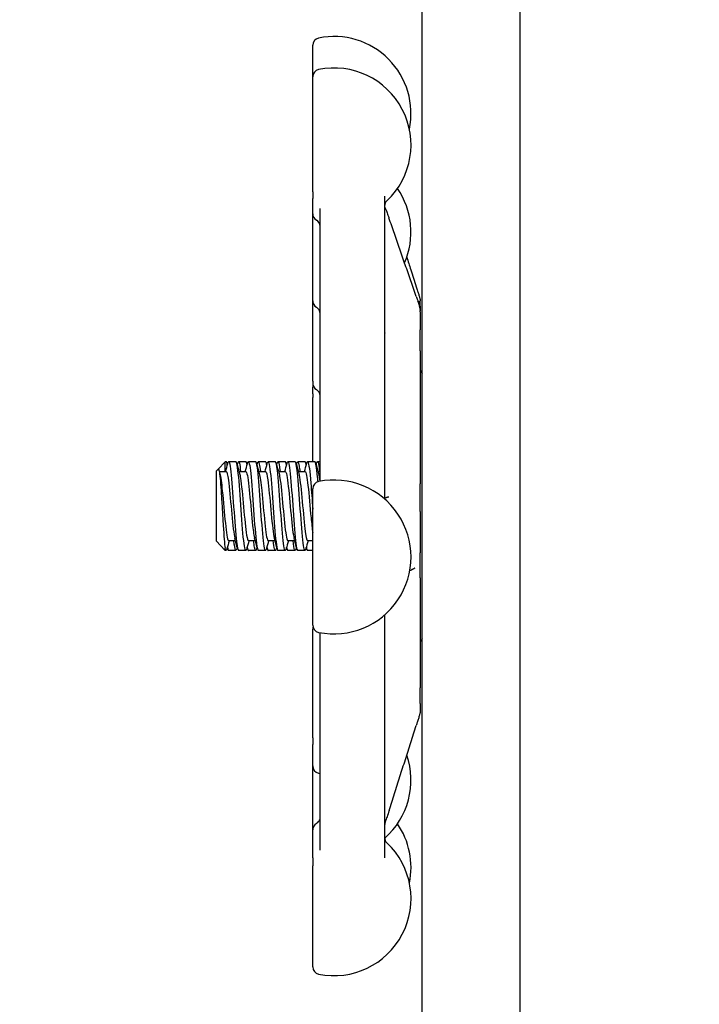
# Model space of a CAD drawing. Header units: inches. Extents: x 18 to 846, y -44 to 561.
# Tile 317 of 637: x 338.48 to 341.35, y 502.66 to 506.82. Entities that reach past the tile are written whole.
import ezdxf

# ---------------------------------------------------------------- set-up
doc = ezdxf.new("R2010")
doc.units = ezdxf.units.IN
doc.header["$LTSCALE"] = 24
doc.header["$MEASUREMENT"] = 0
doc.layers.add('Dimension (ANSI)', color=7, linetype='Continuous', lineweight=25)
doc.layers.add('Visible (ANSI)', color=7, linetype='Continuous', lineweight=30)
doc.styles.add('Note Text (ANSI)', font='tahoma.ttf')
doc.dimstyles.new('SB Fraction-16 (ANSI)', dxfattribs={"dimscale": 24, "dimtxt": 0.125, "dimasz": 0.098425, "dimexe": 0.125, "dimexo": 0.0625, "dimgap": 0.031496, "dimtad": 0, "dimtih": 1, "dimtoh": 1, "dimdec": 4, "dimrnd": 1e-08, "dimzin": 0, "dimdsep": 46, "dimlunit": 5, "dimtxsty": 'Note Text (ANSI)', "dimcen": 0.09, "dimdle": 0.393701, "dimclrd": 256, "dimclre": 256, "dimclrt": 256, "dimadec": 0, "dimazin": 3, "dimtfac": 0.96, "dimtofl": 0, "dimtmove": 0, "dimatfit": 3, "dimfxl": 1, "dimfrac": 2, "dimtolj": 1, "dimtzin": 12, "dimlwd": -1, "dimlwe": -1, "dimarcsym": 0})

# ---------------------------------------------------------------- blocks, each defined once
blk = doc.blocks.new('*D18')
at = {"layer": 'Defpoints', "color": 0, "transparency": 16777216}
for p in [(349.6784, 522.0867), (260.8595, 408.0867), (349.6784, 408.0867)]:
    blk.add_point(p, dxfattribs=at)
at = {"layer": 'Dimension (ANSI)', "transparency": 16777216}
for p, q in [((348.1784, 522.0867), (257.8595, 522.0867)), ((260.8595, 519.7245), (260.8595, 464.3476)), ((260.8595, 410.4489), (260.8595, 459.8257)), ((348.1784, 408.0867), (257.8595, 408.0867))]:
    blk.add_line(p, q, dxfattribs=at)
for points in [[(260.4658, 519.7245), (261.2532, 519.7245), (260.8595, 522.0867)], [(260.4658, 410.4489), (261.2532, 410.4489), (260.8595, 408.0867)]]:
    blk.add_solid(points, dxfattribs=at)
at = {"layer": 'Dimension (ANSI)', "transparency": 16777216, "insert": (257.7598, 463.5917), "char_height": 3, "attachment_point": 1, "style": 'Note Text (ANSI)'}
blk.add_mtext('\\A1;114', dxfattribs=at)

msp = doc.modelspace()

# ---------------------------------------------------------------- linework, layer by layer
at = {"layer": 'Visible (ANSI)'}
for p, q in [((340.17689, 500.2503), (340.17689, 509.22665)), ((340.58939, 508.01595), (340.58939, 487.40118)), ((339.71439, 506.57919), (339.71439, 506.71201)), ((339.71439, 506.09347), (339.71439, 506.57919)), ((339.71439, 506.09347), (339.71439, 506.06533)), ((339.71439, 506.00081), (339.71439, 506.06533)), ((340.01814, 506.0754), (340.01814, 504.79586)), ((339.74564, 504.87804), (339.74564, 506.02323)), ((339.71439, 505.63305), (339.71439, 506.00081)), ((339.71439, 505.29295), (339.71439, 505.63305)), ((340.16814, 505.60966), (340.16814, 505.63313)), ((340.16814, 505.60969), (340.16814, 505.59255)), ((340.16814, 505.59092), (340.16814, 505.59255)), ((340.16814, 505.58605), (340.16814, 505.59084)), ((340.16814, 505.58605), (340.16814, 505.51104)), ((340.16814, 505.42107), (340.16814, 505.51104)), ((340.16814, 505.42107), (340.16814, 504.86045)), ((340.17647, 505.32594), (340.17689, 505.32594)), ((339.71439, 505.29295), (339.71439, 505.2857)), ((339.71439, 505.28532), (339.71439, 505.2857)), ((339.71439, 505.24075), (339.71439, 505.26866)), ((339.71439, 505.24075), (339.71439, 505.22434)), ((339.71439, 504.95344), (339.71439, 505.22434)), ((339.31508, 504.92177), (339.34435, 504.95344)), ((339.34435, 504.91178), (339.34435, 504.95344)), ((339.34855, 504.95344), (339.34435, 504.95344)), ((339.39022, 504.95344), (339.35933, 504.95344)), ((339.43189, 504.95344), (339.401, 504.95344)), ((339.47355, 504.95344), (339.44266, 504.95344)), ((339.51522, 504.95344), (339.48433, 504.95344)), ((339.55689, 504.95344), (339.526, 504.95344)), ((339.59855, 504.95344), (339.56766, 504.95344)), ((339.64022, 504.95344), (339.60933, 504.95344)), ((339.68189, 504.95344), (339.651, 504.95344)), ((339.72355, 504.95344), (339.69266, 504.95344)), ((339.74564, 504.95344), (339.73433, 504.95344)), ((339.30689, 504.9129), (339.31508, 504.92177)), ((339.30689, 504.9129), (339.30689, 504.61902)), ((339.31989, 504.91178), (339.34855, 504.91178)), ((339.40322, 504.91178), (339.43189, 504.91178)), ((339.48656, 504.91178), (339.51522, 504.91178)), ((339.56989, 504.91178), (339.59855, 504.91178)), ((339.65322, 504.91178), (339.68189, 504.91178)), ((339.73656, 504.91178), (339.74564, 504.91178)), ((340.16814, 504.74269), (340.16814, 504.86045)), ((339.71439, 504.26322), (339.71439, 504.83885)), ((340.16814, 504.74269), (340.16814, 504.56869)), ((339.30689, 504.61902), (339.30689, 504.61899)), ((339.30689, 504.61899), (339.30729, 504.61855)), ((339.30729, 504.61855), (339.34435, 504.57844)), ((339.35933, 504.62011), (339.38799, 504.62011)), ((339.44266, 504.62011), (339.47133, 504.62011)), ((339.526, 504.62011), (339.55466, 504.62011)), ((339.60933, 504.62011), (339.63799, 504.62011)), ((339.69266, 504.62011), (339.71439, 504.62011)), ((339.34435, 504.57844), (339.34435, 504.58778)), ((339.34855, 504.57844), (339.34435, 504.57844)), ((339.39022, 504.57844), (339.35933, 504.57844)), ((339.43189, 504.57844), (339.401, 504.57844)), ((339.47355, 504.57844), (339.44266, 504.57844)), ((339.51522, 504.57844), (339.48433, 504.57844)), ((339.55689, 504.57844), (339.526, 504.57844)), ((339.59855, 504.57844), (339.56766, 504.57844)), ((339.64022, 504.57844), (339.60933, 504.57844)), ((339.68189, 504.57844), (339.651, 504.57844)), ((339.71439, 504.57844), (339.69266, 504.57844)), ((340.16814, 504.46269), (340.16814, 504.56869)), ((340.16814, 504.46269), (340.16814, 503.99774)), ((340.01814, 504.30622), (340.01814, 503.28072)), ((339.71439, 503.78701), (339.71439, 504.24656)), ((339.74564, 503.31243), (339.74564, 504.23139)), ((340.17647, 504.20594), (340.17689, 504.20594)), ((340.16814, 503.93146), (340.16814, 503.99774)), ((340.16814, 503.93146), (340.16814, 503.89894)), ((340.16814, 503.89875), (340.16814, 503.89894)), ((339.71439, 503.78701), (339.71439, 503.759)), ((339.71439, 503.66818), (339.71439, 503.759)), ((339.71439, 503.39826), (339.71439, 503.66818)), ((339.71439, 503.28028), (339.71439, 503.39826)), ((339.71439, 503.28028), (339.71439, 503.24639)), ((339.71439, 502.81988), (339.71439, 503.24639))]:
    msp.add_line(p, q, dxfattribs=at)
for centre, radius, start, end in [((339.74564, 506.71201), 0.03125, 101.53696, 180), ((339.80439, 506.42419), 0.325, 348.2093, 101.53696), ((339.74564, 506.57919), 0.03125, 101.53696, 180), ((339.80439, 506.29137), 0.325, 313.44984, 101.53696), ((339.80439, 505.92362), 0.325, 336.38074, 34.45644), ((340.04939, 506.03274), 0.03125, 133.44984, 180), ((339.74564, 506.00081), 0.03125, 180, 240), ((339.71439, 505.94668), 0.03125, 0, 60), ((339.74564, 505.63305), 0.03125, 180, 240), ((339.71439, 505.57892), 0.03125, 0, 60), ((340.13689, 505.60969), 0.03125, 0, 48.71171), ((340.19939, 505.34719), 0.03125, 180, 223.94552), ((339.74564, 505.28532), 0.03125, 180, 240), ((339.74564, 505.26866), 0.03125, 164.54014, 180), ((339.71439, 505.2312), 0.03125, 0, 60), ((339.74564, 504.83885), 0.03125, 101.53696, 180), ((339.80439, 504.55104), 0.325, 258.46304, 101.53696), ((339.74564, 504.26322), 0.03125, 180, 258.46304), ((339.74564, 504.24656), 0.03125, 164.54014, 180), ((340.19939, 504.18469), 0.03125, 136.05448, 180), ((339.80439, 503.60827), 0.325, 311.15279, 19.03816), ((339.74564, 503.66818), 0.03125, 180, 258.46304), ((339.80439, 503.95599), 0.325, 258.46304, 259.58543), ((339.74564, 503.39826), 0.03125, 120, 180), ((339.71439, 503.45239), 0.03125, 300, 329.41376), ((339.80439, 503.24051), 0.325, 348.2093, 34.45644), ((340.04939, 503.36632), 0.03125, 180, 226.55016), ((339.80439, 503.10769), 0.325, 258.46304, 46.55016), ((339.74564, 502.81988), 0.03125, 180, 258.46304)]:
    msp.add_arc(centre, radius, start, end, dxfattribs=at)
for points, knots in [([(340.01814, 506.03312), (340.01814, 506.03233), (340.01814, 506.03154), (340.01815, 506.03029), (340.01815, 506.02986), (340.01816, 506.02919), (340.01816, 506.02899), (340.01817, 506.02866), (340.01817, 506.02854), (340.01817, 506.02831), (340.01818, 506.02818), (340.01818, 506.02798), (340.01818, 506.02791), (340.01818, 506.02782), (340.01819, 506.02778), (340.01819, 506.0277), (340.01819, 506.02765), (340.01819, 506.02755), (340.01819, 506.02751), (340.0182, 506.02744), (340.0182, 506.02742), (340.0182, 506.02738), (340.0182, 506.02736), (340.0182, 506.02735), (340.0182, 506.02734), (340.0182, 506.02734)], [0.010278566, 0.010278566, 0.010278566, 0.010278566, 0.019883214, 0.019883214, 0.024682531, 0.024682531, 0.026751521, 0.026751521, 0.027745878, 0.027745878, 0.028761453, 0.028761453, 0.029267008, 0.029267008, 0.029516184, 0.029516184, 0.030019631, 0.030019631, 0.030755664, 0.030755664, 0.031441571, 0.031441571, 0.032566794, 0.032566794, 0.03348156, 0.03348156, 0.03348156, 0.03348156]), ([(340.01816, 506.0291), (340.01823, 506.02891), (340.01831, 506.02868), (340.01852, 506.02816), (340.01863, 506.02787), (340.02048, 506.02346), (340.02247, 506.01946), (340.02498, 506.01355), (340.02595, 506.01117), (340.02927, 506.00277), (340.03163, 505.99632), (340.03479, 505.98736), (340.03557, 505.9851), (340.03635, 505.98286)], [0.09394711, 0.09394711, 0.09394711, 0.09394711, 0.09670762, 0.09670762, 0.09941434, 0.09941434, 0.13679204, 0.13679204, 0.16145778, 0.16145778, 0.2211622, 0.2211622, 0.24097602, 0.24097602, 0.24097602, 0.24097602]), ([(340.15125, 505.65178), (340.14361, 505.67386), (340.13596, 505.69593), (340.12066, 505.74009), (340.113, 505.76216), (340.09769, 505.80631), (340.09002, 505.82838), (340.0747, 505.87252), (340.06703, 505.89459), (340.05169, 505.93873), (340.04402, 505.9608), (340.03635, 505.98286)], [0.47801542, 0.47801542, 0.47801542, 0.47801542, 0.67299233, 0.67299233, 0.86796925, 0.86796925, 1.06294616, 1.06294616, 1.25792307, 1.25792307, 1.45289998, 1.45289998, 1.45289998, 1.45289998]), ([(340.11161, 505.8176), (340.11726, 505.7999), (340.12291, 505.78219), (340.1362, 505.74048), (340.14385, 505.71648), (340.15149, 505.69248)], [1.28381628, 1.28381628, 1.28381628, 1.28381628, 1.42769616, 1.42769616, 1.62267307, 1.62267307, 1.62267307, 1.62267307]), ([(340.15149, 505.69248), (340.15341, 505.68645), (340.15537, 505.68028), (340.15885, 505.66922), (340.16041, 505.66424), (340.16257, 505.65724), (340.16327, 505.65497), (340.16456, 505.65071), (340.16516, 505.64869), (340.16631, 505.64474), (340.16676, 505.64313), (340.16724, 505.64103), (340.16736, 505.64044), (340.16756, 505.63935), (340.16763, 505.63894), (340.16775, 505.6382), (340.16779, 505.63792), (340.16785, 505.63746), (340.16787, 505.6373), (340.16792, 505.63697), (340.16794, 505.6368), (340.16799, 505.63633), (340.16802, 505.63604), (340.16806, 505.63552), (340.16808, 505.63528), (340.16809, 505.63498), (340.1681, 505.63492), (340.1681, 505.63479), (340.16811, 505.63472), (340.16811, 505.63462), (340.16811, 505.6346), (340.16811, 505.63456), (340.16811, 505.63454), (340.16811, 505.6345), (340.16811, 505.63449), (340.16812, 505.63444), (340.16812, 505.63442), (340.16813, 505.63402), (340.16814, 505.63358), (340.16814, 505.63317)], [0, 0, 0, 0, 0.04904125, 0.04904125, 0.08849266, 0.08849266, 0.10811986, 0.10811986, 0.12782693, 0.12782693, 0.15348254, 0.15348254, 0.16326303, 0.16326303, 0.16817878, 0.16817878, 0.17065213, 0.17065213, 0.17188532, 0.17188532, 0.17316402, 0.17316402, 0.17565897, 0.17565897, 0.17810714, 0.17810714, 0.17871796, 0.17871796, 0.17933326, 0.17933326, 0.17948698, 0.17948698, 0.17964227, 0.17964227, 0.17979785, 0.17979785, 0.18010973, 0.18010973, 0.18533912, 0.18533912, 0.18533912, 0.18533912]), ([(340.15125, 505.65178), (340.15298, 505.64677), (340.15473, 505.64168), (340.15833, 505.6307), (340.16021, 505.6247), (340.16282, 505.61581), (340.16366, 505.61284), (340.16481, 505.60845), (340.1652, 505.60692), (340.16608, 505.60324), (340.1665, 505.60126), (340.16694, 505.59879), (340.16703, 505.59821), (340.16717, 505.59732), (340.16721, 505.59707), (340.16728, 505.59667), (340.1673, 505.59653), (340.16734, 505.59623), (340.16736, 505.59608), (340.1674, 505.59584), (340.16741, 505.59576), (340.16744, 505.5956), (340.16745, 505.59553), (340.16747, 505.59539), (340.16748, 505.59532), (340.1675, 505.59515), (340.16752, 505.59506), (340.16757, 505.59473), (340.16758, 505.59468), (340.16758, 505.59466), (340.16758, 505.59465), (340.16758, 505.59465)], [0, 0, 0, 0, 0.04421352, 0.04421352, 0.09143567, 0.09143567, 0.1148414, 0.1148414, 0.12798974, 0.12798974, 0.14842503, 0.14842503, 0.15488355, 0.15488355, 0.15731825, 0.15731825, 0.15853645, 0.15853645, 0.15976362, 0.15976362, 0.16037577, 0.16037577, 0.16099044, 0.16099044, 0.16160454, 0.16160454, 0.16284514, 0.16284514, 0.16786615, 0.16786615, 0.16893992, 0.16893992, 0.16893992, 0.16893992]), ([(340.16745, 505.59551), (340.16747, 505.59544), (340.16749, 505.59537), (340.16755, 505.59517), (340.16759, 505.59503), (340.16768, 505.5947), (340.16772, 505.59452), (340.1678, 505.59418), (340.16783, 505.59404), (340.16789, 505.59374), (340.16792, 505.59358), (340.16798, 505.59327), (340.168, 505.59311), (340.16804, 505.59279), (340.16806, 505.59263), (340.16808, 505.59239), (340.16809, 505.59231), (340.1681, 505.59216), (340.1681, 505.59209), (340.16811, 505.59191), (340.16812, 505.59181), (340.16813, 505.59158), (340.16813, 505.59149), (340.16813, 505.59128), (340.16814, 505.59119), (340.16814, 505.59103), (340.16814, 505.59095), (340.16814, 505.59086)], [0.2261265, 0.2261265, 0.2261265, 0.2261265, 0.227574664, 0.227574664, 0.230038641, 0.230038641, 0.23225074, 0.23225074, 0.233479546, 0.233479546, 0.234712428, 0.234712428, 0.235932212, 0.235932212, 0.23714975, 0.23714975, 0.237762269, 0.237762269, 0.238377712, 0.238377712, 0.239624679, 0.239624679, 0.242081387, 0.242081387, 0.246210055, 0.246210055, 0.250348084, 0.250348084, 0.250348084, 0.250348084]), ([(340.01977, 505.49695), (340.01977, 505.49695), (340.01977, 505.49696), (340.01976, 505.49697), (340.01975, 505.49701), (340.01968, 505.49716), (340.01963, 505.49728), (340.0195, 505.49756), (340.01944, 505.4977), (340.01927, 505.49805), (340.01916, 505.49829), (340.01876, 505.4991), (340.01845, 505.4997), (340.01814, 505.50032)], [0.092876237, 0.092876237, 0.092876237, 0.092876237, 0.093349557, 0.093349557, 0.09552105, 0.09552105, 0.097869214, 0.097869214, 0.099519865, 0.099519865, 0.10185373, 0.10185373, 0.107308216, 0.107308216, 0.107308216, 0.107308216]), ([(339.35579, 504.94679), (339.35599, 504.94754), (339.35619, 504.94823), (339.35639, 504.94885), (339.3604, 504.96133), (339.36441, 504.94698), (339.36842, 504.91107), (339.37243, 504.87524), (339.37643, 504.8187), (339.38044, 504.76211), (339.38445, 504.70541), (339.38846, 504.64989), (339.39247, 504.61589), (339.39531, 504.59179), (339.39815, 504.57887), (339.401, 504.57866)], [6.0162011, 6.0162011, 6.0162011, 6.0162011, 6.061332, 6.061332, 6.061332, 6.968806, 6.968806, 6.968806, 7.8744508, 7.8744508, 7.8744508, 8.7817425, 8.7817425, 8.7817425, 9.424778, 9.424778, 9.424778, 9.424778]), ([(339.43543, 504.58531), (339.43426, 504.58085), (339.43309, 504.57848), (339.43191, 504.57844), (339.42787, 504.57833), (339.42382, 504.6061), (339.41977, 504.65143), (339.41574, 504.69655), (339.41171, 504.75804), (339.40768, 504.81319), (339.40366, 504.86813), (339.39964, 504.91556), (339.39563, 504.93807), (339.39383, 504.94818), (339.39202, 504.95316), (339.39022, 504.95313)], [-15.9749474, -15.9749474, -15.9749474, -15.9749474, -15.710016, -15.710016, -15.710016, -14.7941843, -14.7941843, -14.7941843, -13.8824397, -13.8824397, -13.8824397, -12.9741281, -12.9741281, -12.9741281, -12.5663706, -12.5663706, -12.5663706, -12.5663706]), ([(339.39746, 504.9465), (339.3998, 504.95517), (339.40215, 504.95561), (339.4045, 504.94694), (339.40634, 504.94016), (339.40817, 504.92788), (339.41001, 504.91153)], [9.1577938, 9.1577938, 9.1577938, 9.1577938, 9.68894404, 9.68894404, 9.68894404, 10.10445178, 10.10445178, 10.10445178, 10.10445178]), ([(339.43709, 504.9389), (339.43536, 504.94827), (339.43364, 504.95339), (339.43191, 504.95344), (339.43191, 504.95344), (339.4319, 504.95344), (339.43189, 504.95344)], [-16.10000872, -16.10000872, -16.10000872, -16.10000872, -15.71001603, -15.71001603, -15.71001603, -15.70796327, -15.70796327, -15.70796327, -15.70796327]), ([(339.43912, 504.94675), (339.43961, 504.9486), (339.4401, 504.95008), (339.44059, 504.95116), (339.4446, 504.95998), (339.44861, 504.94173), (339.45262, 504.90307), (339.45663, 504.86442), (339.46064, 504.80621), (339.46464, 504.74975), (339.46865, 504.6933), (339.47266, 504.63981), (339.47667, 504.60887), (339.47922, 504.58915), (339.48178, 504.57886), (339.48433, 504.57872)], [12.2993864, 12.2993864, 12.2993864, 12.2993864, 12.4100129, 12.4100129, 12.4100129, 13.3168593, 13.3168593, 13.3168593, 14.2236185, 14.2236185, 14.2236185, 15.130291, 15.130291, 15.130291, 15.7079633, 15.7079633, 15.7079633, 15.7079633]), ([(339.51876, 504.58517), (339.51814, 504.5828), (339.51752, 504.58104), (339.51689, 504.57993), (339.51285, 504.57274), (339.5088, 504.59326), (339.50475, 504.63387), (339.50072, 504.67438), (339.49668, 504.73398), (339.49264, 504.79056), (339.48861, 504.84703), (339.48458, 504.89925), (339.48055, 504.92793), (339.47822, 504.94454), (339.47589, 504.95305), (339.47355, 504.95313)], [-22.2581327, -22.2581327, -22.2581327, -22.2581327, -22.1173036, -22.1173036, -22.1173036, -21.2019377, -21.2019377, -21.2019377, -20.2886606, -20.2886606, -20.2886606, -19.3773067, -19.3773067, -19.3773067, -18.8495559, -18.8495559, -18.8495559, -18.8495559]), ([(339.48079, 504.94654), (339.48342, 504.9562), (339.48606, 504.95542), (339.48869, 504.94339), (339.49024, 504.93631), (339.49179, 504.92539), (339.49335, 504.91156)], [15.4409791, 15.4409791, 15.4409791, 15.4409791, 16.03687738, 16.03687738, 16.03687738, 16.38763709, 16.38763709, 16.38763709, 16.38763709]), ([(339.52042, 504.93902), (339.51925, 504.94545), (339.51807, 504.94986), (339.51689, 504.95195), (339.51634, 504.95295), (339.51578, 504.95341), (339.51522, 504.95337)], [-22.38319403, -22.38319403, -22.38319403, -22.38319403, -22.11730363, -22.11730363, -22.11730363, -21.99114858, -21.99114858, -21.99114858, -21.99114858]), ([(339.52246, 504.94669), (339.52322, 504.94961), (339.52399, 504.95161), (339.52476, 504.95263), (339.52876, 504.95791), (339.53277, 504.93598), (339.53678, 504.89484), (339.54078, 504.85371), (339.54479, 504.79427), (339.5488, 504.73826), (339.5528, 504.68225), (339.55681, 504.63087), (339.56081, 504.6029), (339.5631, 504.58696), (339.56538, 504.57882), (339.56766, 504.57875)], [18.5825718, 18.5825718, 18.5825718, 18.5825718, 18.7561262, 18.7561262, 18.7561262, 19.6623744, 19.6623744, 19.6623744, 20.5685395, 20.5685395, 20.5685395, 21.474622, 21.474622, 21.474622, 21.9911486, 21.9911486, 21.9911486, 21.9911486]), ([(339.6021, 504.58509), (339.60191, 504.58439), (339.60172, 504.58374), (339.60153, 504.58315), (339.59752, 504.57051), (339.5935, 504.58474), (339.58948, 504.62062), (339.58547, 504.65647), (339.58146, 504.71316), (339.57744, 504.76988), (339.57343, 504.82656), (339.56942, 504.88205), (339.56541, 504.91603), (339.56257, 504.94011), (339.55973, 504.95302), (339.55689, 504.95322)], [-28.541318, -28.541318, -28.541318, -28.541318, -28.4988988, -28.4988988, -28.4988988, -27.5903346, -27.5903346, -27.5903346, -26.6825411, -26.6825411, -26.6825411, -25.7754795, -25.7754795, -25.7754795, -25.1327412, -25.1327412, -25.1327412, -25.1327412]), ([(339.56412, 504.94659), (339.56703, 504.95719), (339.56993, 504.95498), (339.57283, 504.9394), (339.57411, 504.93251), (339.5754, 504.92306), (339.57668, 504.91161)], [21.72416441, 21.72416441, 21.72416441, 21.72416441, 22.38062274, 22.38062274, 22.38062274, 22.67082239, 22.67082239, 22.67082239, 22.67082239]), ([(339.60375, 504.93912), (339.60301, 504.94317), (339.60227, 504.9464), (339.60153, 504.94874), (339.60054, 504.95186), (339.59955, 504.95334), (339.59855, 504.95326)], [-28.66637934, -28.66637934, -28.66637934, -28.66637934, -28.4988988, -28.4988988, -28.4988988, -28.27433388, -28.27433388, -28.27433388, -28.27433388]), ([(339.60579, 504.94663), (339.60682, 504.95054), (339.60784, 504.95283), (339.60887, 504.95333), (339.61288, 504.95529), (339.61688, 504.93), (339.62088, 504.88669), (339.62489, 504.84339), (339.62889, 504.78302), (339.63289, 504.72761), (339.6369, 504.67221), (339.6409, 504.62298), (339.6449, 504.59788), (339.64694, 504.58515), (339.64897, 504.57877), (339.651, 504.57877)], [24.8657571, 24.8657571, 24.8657571, 24.8657571, 25.0981395, 25.0981395, 25.0981395, 26.0038186, 26.0038186, 26.0038186, 26.9094187, 26.9094187, 26.9094187, 27.8149406, 27.8149406, 27.8149406, 28.2743339, 28.2743339, 28.2743339, 28.2743339]), ([(339.68543, 504.58511), (339.68165, 504.57117), (339.67786, 504.58031), (339.67408, 504.61002), (339.67004, 504.64175), (339.666, 504.69622), (339.66196, 504.75321), (339.65792, 504.81015), (339.65388, 504.86832), (339.64985, 504.9062), (339.64664, 504.9363), (339.64343, 504.95304), (339.64022, 504.95331)], [-34.8245034, -34.8245034, -34.8245034, -34.8245034, -33.9686925, -33.9686925, -33.9686925, -33.0546668, -33.0546668, -33.0546668, -32.141653, -32.141653, -32.141653, -31.4159265, -31.4159265, -31.4159265, -31.4159265]), ([(339.64746, 504.94666), (339.65061, 504.95815), (339.65376, 504.95432), (339.65691, 504.9351), (339.65795, 504.9288), (339.65898, 504.92088), (339.66001, 504.91165)], [28.00734972, 28.00734972, 28.00734972, 28.00734972, 28.72038471, 28.72038471, 28.72038471, 28.9540077, 28.9540077, 28.9540077, 28.9540077]), ([(339.68709, 504.9392), (339.6868, 504.94078), (339.68651, 504.94223), (339.68621, 504.94355), (339.68477, 504.95009), (339.68333, 504.95324), (339.68189, 504.95316)], [-34.94956465, -34.94956465, -34.94956465, -34.94956465, -34.88377186, -34.88377186, -34.88377186, -34.55751919, -34.55751919, -34.55751919, -34.55751919]), ([(339.68912, 504.94648), (339.69073, 504.95254), (339.69233, 504.95475), (339.69393, 504.95259), (339.69805, 504.94702), (339.70217, 504.91271), (339.70629, 504.86285), (339.70899, 504.8302), (339.71169, 504.79139), (339.71439, 504.75335)], [31.1489424, 31.1489424, 31.1489424, 31.1489424, 31.5116481, 31.5116481, 31.5116481, 32.4435606, 32.4435606, 32.4435606, 33.0538425, 33.0538425, 33.0538425, 33.0538425]), ([(339.73669, 504.86877), (339.7361, 504.87575), (339.73551, 504.88242), (339.73492, 504.88872), (339.73113, 504.92919), (339.72734, 504.95324), (339.72355, 504.95342)], [-38.68929977, -38.68929977, -38.68929977, -38.68929977, -38.55601033, -38.55601033, -38.55601033, -37.69911184, -37.69911184, -37.69911184, -37.69911184]), ([(339.73079, 504.9468), (339.73484, 504.9619), (339.73889, 504.94991), (339.74295, 504.91526), (339.74308, 504.91412), (339.74321, 504.91296), (339.74335, 504.91177)], [34.29053502, 34.29053502, 34.29053502, 34.29053502, 35.20708057, 35.20708057, 35.20708057, 35.23719301, 35.23719301, 35.23719301, 35.23719301]), ([(339.31508, 504.92177), (339.31544, 504.92216), (339.31581, 504.92226), (339.31753, 504.92137), (339.31887, 504.91657), (339.32156, 504.89928), (339.32289, 504.88676), (339.32558, 504.85538), (339.32692, 504.83667), (339.32961, 504.79533), (339.33094, 504.77301), (339.33363, 504.72761), (339.33497, 504.70497), (339.33766, 504.66235), (339.33899, 504.64287), (339.34169, 504.60979), (339.34302, 504.59666), (339.34435, 504.58778)], [-1.2427303, -1.2427303, -1.2427303, -1.2427303, -1.200467, -1.200467, -1.0416694, -1.0416694, -0.8786368, -0.8786368, -0.7113708, -0.7113708, -0.5398726, -0.5398726, -0.3641439, -0.3641439, -0.1841858, -0.1841858, 0, 0, 0, 0]), ([(339.32215, 504.90341), (339.32561, 504.89058), (339.32906, 504.86368), (339.33252, 504.82946), (339.33679, 504.78715), (339.34107, 504.73484), (339.34534, 504.69397), (339.34961, 504.65312), (339.35388, 504.62484), (339.35816, 504.62068), (339.35855, 504.6203), (339.35894, 504.62012), (339.35933, 504.62014)], [6.621339, 6.621339, 6.621339, 6.621339, 7.4033745, 7.4033745, 7.4033745, 8.3701398, 8.3701398, 8.3701398, 9.3362117, 9.3362117, 9.3362117, 9.424778, 9.424778, 9.424778, 9.424778]), ([(339.34855, 504.9116), (339.35176, 504.91136), (339.35496, 504.8985), (339.35816, 504.87517), (339.36243, 504.84405), (339.3667, 504.79516), (339.37098, 504.74853), (339.37525, 504.7019), (339.37952, 504.65882), (339.38379, 504.63693), (339.38444, 504.6336), (339.38509, 504.63078), (339.38574, 504.62846)], [6.2831853, 6.2831853, 6.2831853, 6.2831853, 7.0074496, 7.0074496, 7.0074496, 7.9736666, 7.9736666, 7.9736666, 8.9397805, 8.9397805, 8.9397805, 9.0866243, 9.0866243, 9.0866243, 9.0866243]), ([(339.40548, 504.90329), (339.40679, 504.89862), (339.40809, 504.892), (339.40939, 504.88351), (339.41366, 504.85574), (339.41793, 504.8088), (339.4222, 504.76188), (339.42647, 504.71496), (339.43074, 504.66937), (339.435, 504.64375), (339.43756, 504.62843), (339.44011, 504.62051), (339.44266, 504.62041)], [12.9045243, 12.9045243, 12.9045243, 12.9045243, 13.1994868, 13.1994868, 13.1994868, 14.1650562, 14.1650562, 14.1650562, 15.1305271, 15.1305271, 15.1305271, 15.7079633, 15.7079633, 15.7079633, 15.7079633]), ([(339.43189, 504.9116), (339.43294, 504.91168), (339.43398, 504.91041), (339.43503, 504.90771), (339.4393, 504.89669), (339.44357, 504.86224), (339.44784, 504.81845), (339.4521, 504.77467), (339.45637, 504.72275), (339.46064, 504.68394), (339.46345, 504.6584), (339.46626, 504.63899), (339.46907, 504.6286)], [12.5663706, 12.5663706, 12.5663706, 12.5663706, 12.8032209, 12.8032209, 12.8032209, 13.7688308, 13.7688308, 13.7688308, 14.734342, 14.734342, 14.734342, 15.3698096, 15.3698096, 15.3698096, 15.3698096]), ([(339.48881, 504.9034), (339.49221, 504.89079), (339.49561, 504.86462), (339.49901, 504.8312), (339.50328, 504.78925), (339.50754, 504.73704), (339.51181, 504.6959), (339.51606, 504.65485), (339.52032, 504.62595), (339.52458, 504.62095), (339.52505, 504.62039), (339.52552, 504.62013), (339.526, 504.62016)], [19.1877096, 19.1877096, 19.1877096, 19.1877096, 19.9564324, 19.9564324, 19.9564324, 20.9213285, 20.9213285, 20.9213285, 21.8840483, 21.8840483, 21.8840483, 21.9911486, 21.9911486, 21.9911486, 21.9911486]), ([(339.51522, 504.91158), (339.51836, 504.91136), (339.52151, 504.899), (339.52465, 504.87645), (339.52892, 504.84585), (339.53318, 504.7973), (339.53745, 504.75066), (339.54171, 504.70401), (339.54598, 504.66055), (339.55024, 504.63803), (339.55096, 504.63423), (339.55168, 504.63105), (339.5524, 504.62848)], [18.8495559, 18.8495559, 18.8495559, 18.8495559, 19.5604441, 19.5604441, 19.5604441, 20.5253788, 20.5253788, 20.5253788, 21.4902198, 21.4902198, 21.4902198, 21.6529949, 21.6529949, 21.6529949, 21.6529949]), ([(339.57215, 504.90321), (339.57389, 504.89691), (339.57564, 504.88717), (339.57738, 504.87434), (339.58172, 504.8424), (339.58607, 504.79225), (339.59041, 504.745), (339.59475, 504.69778), (339.59909, 504.65486), (339.60343, 504.63432), (339.60539, 504.625), (339.60736, 504.62041), (339.60933, 504.62045)], [25.4708949, 25.4708949, 25.4708949, 25.4708949, 25.8655971, 25.8655971, 25.8655971, 26.8476199, 26.8476199, 26.8476199, 27.8292662, 27.8292662, 27.8292662, 28.2743339, 28.2743339, 28.2743339, 28.2743339]), ([(339.59855, 504.91148), (339.60011, 504.91157), (339.60166, 504.90875), (339.60321, 504.90288), (339.60755, 504.88645), (339.6119, 504.84665), (339.61624, 504.80024), (339.62058, 504.75386), (339.62492, 504.70225), (339.62926, 504.66714), (339.63142, 504.64968), (339.63358, 504.63656), (339.63574, 504.6287)], [25.1327412, 25.1327412, 25.1327412, 25.1327412, 25.4839322, 25.4839322, 25.4839322, 26.4661023, 26.4661023, 26.4661023, 27.4478945, 27.4478945, 27.4478945, 27.9361802, 27.9361802, 27.9361802, 27.9361802]), ([(339.65548, 504.90352), (339.6598, 504.88774), (339.66413, 504.8487), (339.66845, 504.80269), (339.67278, 504.75662), (339.67711, 504.70492), (339.68144, 504.66927), (339.68518, 504.63847), (339.68892, 504.62044), (339.69266, 504.62018)], [31.7540802, 31.7540802, 31.7540802, 31.7540802, 32.7319702, 32.7319702, 32.7319702, 33.7114291, 33.7114291, 33.7114291, 34.5575192, 34.5575192, 34.5575192, 34.5575192]), ([(339.68189, 504.91177), (339.68602, 504.91164), (339.69016, 504.88909), (339.69429, 504.8525), (339.69862, 504.81417), (339.70296, 504.76156), (339.70729, 504.71674), (339.70965, 504.69223), (339.71202, 504.67045), (339.71439, 504.65383)], [31.4159265, 31.4159265, 31.4159265, 31.4159265, 32.351308, 32.351308, 32.351308, 33.3309049, 33.3309049, 33.3309049, 33.8663136, 33.8663136, 33.8663136, 33.8663136]), ([(339.74442, 504.87046), (339.74492, 504.87198), (339.74533, 504.87372), (339.7456, 504.8764), (339.74564, 504.87721), (339.74564, 504.87804)], [0.236754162, 0.236754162, 0.236754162, 0.236754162, 0.249550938, 0.249550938, 0.254927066, 0.254927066, 0.254927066, 0.254927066]), ([(340.02464, 504.80218), (340.02479, 504.80224), (340.02509, 504.80236), (340.02594, 504.80271), (340.02645, 504.80291), (340.02791, 504.80345), (340.02891, 504.80379), (340.03118, 504.80448), (340.03245, 504.80482), (340.03432, 504.80528), (340.03498, 504.80544), (340.03521, 504.8055), (340.03523, 504.8055), (340.03523, 504.8055)], [0, 0, 0, 0, 0.007377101, 0.007377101, 0.01406314, 0.01406314, 0.025814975, 0.025814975, 0.04239606, 0.04239606, 0.056138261, 0.056138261, 0.059141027, 0.059141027, 0.059141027, 0.059141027]), ([(339.39376, 504.58518), (339.39038, 504.57283), (339.387, 504.57837), (339.38362, 504.60119), (339.38281, 504.60662), (339.38201, 504.61301), (339.38121, 504.62019)], [-12.83335478, -12.83335478, -12.83335478, -12.83335478, -12.06862067, -12.06862067, -12.06862067, -11.8866968, -11.8866968, -11.8866968, -11.8866968]), ([(339.4771, 504.58531), (339.47423, 504.57483), (339.47136, 504.57684), (339.46849, 504.59195), (339.46717, 504.59888), (339.46586, 504.60853), (339.46454, 504.62029)], [-19.11654009, -19.11654009, -19.11654009, -19.11654009, -18.46771377, -18.46771377, -18.46771377, -18.1698821, -18.1698821, -18.1698821, -18.1698821]), ([(339.56043, 504.58539), (339.55808, 504.57672), (339.55574, 504.57628), (339.55339, 504.58492), (339.55155, 504.5917), (339.54971, 504.60399), (339.54787, 504.62035)], [-25.39972539, -25.39972539, -25.39972539, -25.39972539, -24.8691111, -24.8691111, -24.8691111, -24.45306741, -24.45306741, -24.45306741, -24.45306741]), ([(339.64376, 504.58541), (339.64176, 504.57793), (339.63975, 504.57644), (339.63775, 504.58169), (339.63557, 504.5874), (339.63339, 504.60103), (339.63121, 504.62037)], [-31.6829107, -31.6829107, -31.6829107, -31.6829107, -31.22960985, -31.22960985, -31.22960985, -30.73625272, -30.73625272, -30.73625272, -30.73625272]), ([(339.3521, 504.58536), (339.35055, 504.57953), (339.349, 504.57728), (339.34746, 504.57908), (339.34642, 504.58029), (339.34539, 504.58322), (339.34435, 504.58778)], [-9.69176213, -9.69176213, -9.69176213, -9.69176213, -9.34211053, -9.34211053, -9.34211053, -9.10788499, -9.10788499, -9.10788499, -9.10788499]), ([(339.35413, 504.59277), (339.35488, 504.58865), (339.35564, 504.58538), (339.35639, 504.58304), (339.35737, 504.57999), (339.35835, 504.57854), (339.35933, 504.57862)], [5.89113985, 5.89113985, 5.89113985, 5.89113985, 6.06133202, 6.06133202, 6.06133202, 6.28318531, 6.28318531, 6.28318531, 6.28318531]), ([(339.43746, 504.59283), (339.43851, 504.58713), (339.43955, 504.58302), (339.44059, 504.58073), (339.44128, 504.57921), (339.44197, 504.57849), (339.44266, 504.57855)], [12.17432516, 12.17432516, 12.17432516, 12.17432516, 12.41001289, 12.41001289, 12.41001289, 12.56637061, 12.56637061, 12.56637061, 12.56637061]), ([(339.5208, 504.59289), (339.52212, 504.58569), (339.52344, 504.581), (339.52476, 504.57926), (339.52517, 504.57872), (339.52558, 504.57846), (339.526, 504.57849)], [18.45751047, 18.45751047, 18.45751047, 18.45751047, 18.75612624, 18.75612624, 18.75612624, 18.84955592, 18.84955592, 18.84955592, 18.84955592]), ([(339.60413, 504.59293), (339.60571, 504.58434), (339.60729, 504.57933), (339.60887, 504.57856), (339.60902, 504.57848), (339.60918, 504.57845), (339.60933, 504.57845)], [24.74069577, 24.74069577, 24.74069577, 24.74069577, 25.09813946, 25.09813946, 25.09813946, 25.13274123, 25.13274123, 25.13274123, 25.13274123]), ([(340.1457, 504.50418), (340.1457, 504.50418), (340.1455, 504.50405), (340.14487, 504.50363), (340.14441, 504.50333), (340.14303, 504.50245), (340.14199, 504.5018), (340.13994, 504.50063), (340.13898, 504.50011), (340.13707, 504.49917), (340.13611, 504.49874), (340.13484, 504.4982), (340.13445, 504.49804), (340.13383, 504.49779), (340.13363, 504.49771), (340.1335, 504.49766)], [0.117693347, 0.117693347, 0.117693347, 0.117693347, 0.126564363, 0.126564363, 0.136369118, 0.136369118, 0.151820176, 0.151820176, 0.163546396, 0.163546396, 0.174401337, 0.174401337, 0.180069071, 0.180069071, 0.186154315, 0.186154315, 0.186154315, 0.186154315]), ([(340.01814, 503.93273), (340.01819, 503.93284), (340.01822, 503.93292), (340.01828, 503.93307), (340.01829, 503.93309), (340.01829, 503.93309)], [0.0912806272, 0.0912806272, 0.0912806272, 0.0912806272, 0.0933756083, 0.0933756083, 0.0971308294, 0.0971308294, 0.0971308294, 0.0971308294]), ([(340.16814, 503.89872), (340.16814, 503.89843), (340.16813, 503.89813), (340.16812, 503.89772), (340.16812, 503.89759), (340.16812, 503.89746), (340.16812, 503.89744), (340.16811, 503.89741), (340.16811, 503.8974), (340.16811, 503.89737), (340.16811, 503.89736), (340.16811, 503.89733), (340.16811, 503.89732), (340.16811, 503.89729), (340.16811, 503.89727), (340.16811, 503.89719), (340.1681, 503.89713), (340.1681, 503.89699), (340.16809, 503.89692), (340.16808, 503.8966), (340.16806, 503.89635), (340.16802, 503.89589), (340.168, 503.8957), (340.16796, 503.89529), (340.16793, 503.89506), (340.16789, 503.89473), (340.16788, 503.89461), (340.16784, 503.8943), (340.16781, 503.8941), (340.16773, 503.89357), (340.16768, 503.89326), (340.16742, 503.89169), (340.16725, 503.89089), (340.16677, 503.88882), (340.16642, 503.88755), (340.16563, 503.8848), (340.16527, 503.88357), (340.16434, 503.88045), (340.16374, 503.87847), (340.16228, 503.8737), (340.16139, 503.87082), (340.15887, 503.86273), (340.15718, 503.85734), (340.15416, 503.8478), (340.15282, 503.84359), (340.15149, 503.8394)], [0, 0, 0, 0, 0.00362842, 0.00362842, 0.00532519, 0.00532519, 0.00554032, 0.00554032, 0.00564719, 0.00564719, 0.00575426, 0.00575426, 0.00586107, 0.00586107, 0.00596752, 0.00596752, 0.00651065, 0.00651065, 0.00722842, 0.00722842, 0.00979214, 0.00979214, 0.01150055, 0.01150055, 0.01323284, 0.01323284, 0.01408567, 0.01408567, 0.01568092, 0.01568092, 0.01876516, 0.01876516, 0.03322078, 0.03322078, 0.05370694, 0.05370694, 0.06706984, 0.06706984, 0.0851491, 0.0851491, 0.10914392, 0.10914392, 0.1514834, 0.1514834, 0.1854543, 0.1854543, 0.1854543, 0.1854543]), ([(340.0366, 503.4795), (340.04427, 503.50349), (340.05194, 503.52748), (340.06728, 503.57546), (340.07494, 503.59945), (340.09027, 503.64743), (340.09793, 503.67142), (340.11325, 503.71941), (340.1209, 503.74341), (340.1362, 503.7914), (340.14385, 503.8154), (340.15149, 503.8394)], [0.6477885, 0.6477885, 0.6477885, 0.6477885, 0.84276542, 0.84276542, 1.03774233, 1.03774233, 1.23271925, 1.23271925, 1.42769616, 1.42769616, 1.62267307, 1.62267307, 1.62267307, 1.62267307]), ([(339.74129, 503.43649), (339.7422, 503.43802), (339.74299, 503.43932), (339.7443, 503.44154), (339.74482, 503.44246), (339.74538, 503.44352), (339.74553, 503.44382), (339.74564, 503.44407)], [0.51351333, 0.51351333, 0.51351333, 0.51351333, 0.55704859, 0.55704859, 0.60058386, 0.60058386, 0.62260676, 0.62260676, 0.62260676, 0.62260676]), ([(340.0366, 503.4795), (340.03375, 503.47059), (340.03086, 503.46163), (340.02608, 503.44712), (340.02404, 503.44106), (340.02137, 503.43345), (340.02054, 503.43115), (340.01894, 503.42691), (340.01858, 503.42579), (340.01841, 503.4247), (340.01839, 503.42457), (340.01835, 503.42427), (340.01834, 503.42415), (340.01831, 503.4239), (340.0183, 503.4238), (340.01829, 503.42364), (340.01828, 503.42358), (340.01828, 503.42346), (340.01827, 503.4234), (340.01826, 503.42322), (340.01825, 503.42311), (340.01823, 503.4228), (340.01822, 503.42262), (340.01819, 503.42183), (340.01818, 503.42139), (340.01813, 503.41929), (340.01814, 503.4177), (340.01814, 503.41606)], [0, 0, 0, 0, 0.07240015, 0.07240015, 0.12884673, 0.12884673, 0.15776448, 0.15776448, 0.18742127, 0.18742127, 0.19102978, 0.19102978, 0.19284515, 0.19284515, 0.1937591, 0.1937591, 0.19421308, 0.19421308, 0.19466735, 0.19466735, 0.19558844, 0.19558844, 0.19742089, 0.19742089, 0.20472787, 0.20472787, 0.23309585, 0.23309585, 0.23309585, 0.23309585])]:
    msp.add_open_spline(points, degree=3, knots=knots, dxfattribs=at)
for points in [[(339.34633, 504.91178), (339.34951, 504.92344), (339.35266, 504.93512), (339.35579, 504.9468)], [(339.35375, 504.93891), (339.35202, 504.94826), (339.35029, 504.95331), (339.34855, 504.95341)], [(339.3521, 504.9468), (339.35271, 504.94451), (339.35333, 504.94221), (339.35394, 504.93992)], [(339.39376, 504.9468), (339.39763, 504.93236), (339.40153, 504.91793), (339.40548, 504.90352)], [(339.39561, 504.93992), (339.39623, 504.94221), (339.39684, 504.94451), (339.39746, 504.9468)], [(339.42966, 504.91178), (339.43284, 504.92344), (339.43599, 504.93512), (339.43912, 504.9468)], [(339.43543, 504.9468), (339.43604, 504.94451), (339.43666, 504.94221), (339.43728, 504.93992)], [(339.4771, 504.9468), (339.48097, 504.93236), (339.48486, 504.91793), (339.48881, 504.90352)], [(339.47894, 504.93992), (339.47956, 504.94221), (339.48017, 504.94451), (339.48079, 504.9468)], [(339.51299, 504.91178), (339.51618, 504.92344), (339.51932, 504.93512), (339.52246, 504.9468)], [(339.51876, 504.9468), (339.51938, 504.94451), (339.51999, 504.94221), (339.52061, 504.93992)], [(339.56043, 504.9468), (339.5643, 504.93236), (339.5682, 504.91793), (339.57215, 504.90352)], [(339.56228, 504.93992), (339.56289, 504.94221), (339.56351, 504.94451), (339.56412, 504.9468)], [(339.59633, 504.91178), (339.59951, 504.92344), (339.60266, 504.93512), (339.60579, 504.9468)], [(339.6021, 504.9468), (339.60271, 504.94451), (339.60333, 504.94221), (339.60394, 504.93992)], [(339.64376, 504.9468), (339.64763, 504.93236), (339.65153, 504.91793), (339.65548, 504.90352)], [(339.64561, 504.93992), (339.64623, 504.94221), (339.64684, 504.94451), (339.64746, 504.9468)], [(339.67966, 504.91178), (339.68284, 504.92344), (339.68599, 504.93512), (339.68912, 504.9468)], [(339.68543, 504.9468), (339.68604, 504.94451), (339.68666, 504.94221), (339.68728, 504.93992)], [(339.7271, 504.9468), (339.73097, 504.93236), (339.73486, 504.91793), (339.73881, 504.90352)], [(339.72894, 504.93992), (339.72956, 504.94221), (339.73017, 504.94451), (339.73079, 504.9468)], [(339.31831, 504.9176), (339.31958, 504.9129), (339.32086, 504.90821), (339.32215, 504.90352)], [(339.73881, 504.90322), (339.74072, 504.89622), (339.74262, 504.88513), (339.74452, 504.87071)], [(340.01814, 504.79953), (340.02031, 504.80041), (340.02247, 504.80129), (340.02464, 504.80218)], [(339.30729, 504.61855), (339.30716, 504.61869), (339.30702, 504.61885), (339.30689, 504.61902)], [(339.36156, 504.62011), (339.35838, 504.60845), (339.35523, 504.59677), (339.3521, 504.58509)], [(339.39746, 504.58509), (339.39358, 504.59953), (339.38969, 504.61396), (339.38574, 504.62837)], [(339.44489, 504.62011), (339.44171, 504.60845), (339.43856, 504.59677), (339.43543, 504.58509)], [(339.48079, 504.58509), (339.47692, 504.59953), (339.47302, 504.61396), (339.46907, 504.62837)], [(339.52822, 504.62011), (339.52504, 504.60845), (339.52189, 504.59677), (339.51876, 504.58509)], [(339.56412, 504.58509), (339.56025, 504.59953), (339.55635, 504.61396), (339.5524, 504.62837)], [(339.61156, 504.62011), (339.60838, 504.60845), (339.60523, 504.59677), (339.6021, 504.58509)], [(339.64746, 504.58509), (339.64358, 504.59953), (339.63969, 504.61396), (339.63574, 504.62837)], [(339.69489, 504.62011), (339.69171, 504.60845), (339.68856, 504.59677), (339.68543, 504.58509)], [(339.35579, 504.58509), (339.35517, 504.58738), (339.35456, 504.58967), (339.35394, 504.59197)], [(339.39561, 504.59197), (339.39499, 504.58967), (339.39438, 504.58738), (339.39376, 504.58509)], [(339.43912, 504.58509), (339.43851, 504.58738), (339.43789, 504.58967), (339.43728, 504.59197)], [(339.47894, 504.59197), (339.47833, 504.58967), (339.47771, 504.58738), (339.4771, 504.58509)], [(339.52246, 504.58509), (339.52184, 504.58738), (339.52123, 504.58967), (339.52061, 504.59197)], [(339.56228, 504.59197), (339.56166, 504.58967), (339.56104, 504.58738), (339.56043, 504.58509)], [(339.60579, 504.58509), (339.60517, 504.58738), (339.60456, 504.58967), (339.60394, 504.59197)], [(339.64561, 504.59197), (339.64499, 504.58967), (339.64438, 504.58738), (339.64376, 504.58509)], [(339.68912, 504.58509), (339.68851, 504.58738), (339.68789, 504.58967), (339.68728, 504.59197)], [(339.68746, 504.59302), (339.6892, 504.58367), (339.69093, 504.57861), (339.69266, 504.57849)], [(340.12433, 504.49392), (340.12739, 504.49517), (340.13044, 504.49641), (340.1335, 504.49766)]]:
    msp.add_open_spline(points, degree=3, dxfattribs=at)

# ---------------------------------------------------------------- dimensions: what is measured, and where the dimension line sits
at = {"layer": 'Dimension (ANSI)'}
dim = msp.add_linear_dim(base=(260.85953, 408.08668), p1=(349.67843, 522.08668), p2=(349.67843, 408.08668), angle=90, dimstyle='SB Fraction-16 (ANSI)', override={"dimgap": 0.031496, "dimdec": 4, "dimtol": 0, "dimlim": 0, "dimtp": 0, "dimtm": 0, "dimtdec": 2, "dimatfit": 1}, dxfattribs=at)
dim.commit()
dim.dimension.update_dxf_attribs({"geometry": '*D18', "text_midpoint": (260.85953, 462.08668), "dimtype": 160})

doc.saveas('drawing.dxf')
